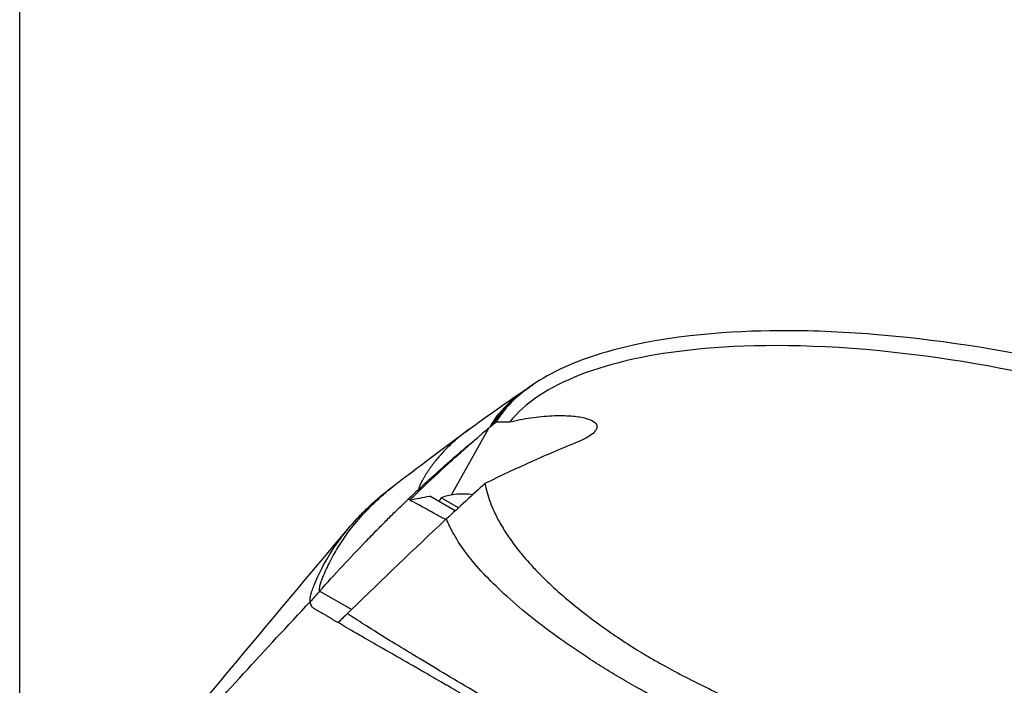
# Model space of a CAD drawing. Header units: millimetres. Extents: x 0 to 4378, y 0 to 2376.
# Tile 292 of 340: x 2647 to 2717, y 1266 to 1314. Entities that reach past the tile are written whole.
import ezdxf

# ---------------------------------------------------------------- set-up
doc = ezdxf.new("R2010")
doc.units = ezdxf.units.MM
doc.header["$LTSCALE"] = 0.2
doc.layers.add('01_Object Line', color=4, linetype='Continuous')

# ---------------------------------------------------------------- blocks, each defined once
blk = doc.blocks.new('A$C990c551b_1')
for p, q in [((-61.935, 211.322), (-61.935, 383.712)), ((-31.04, 245.996), (-28.366, 250.783)), ((-29.776, 250.697), (-29.777, 250.696)), ((-30.761, 244.868), (-32.589, 245.923)), ((-31.926, 245.54), (-31.776, 245.8)), ((-30.53, 245.081), (-31.776, 245.8)), ((-31.395, 244.28), (-31.445, 244.234)), ((-38.187, 237.801), (-40.469, 239.118)), ((-38.264, 236.345), (-38.254, 236.361)), ((-37.259, 235.761), (-37.248, 235.78)), ((-31.742, 232.601), (-31.742, 232.601)), ((-31.445, 232.43), (-31.445, 232.43))]:
    blk.add_line(p, q)
blk.add_arc((-30.248, 241.547), 4.52, 80.773, 109.76073)
for centre, major_axis, ratio, start_param, end_param in [((44.467, 180.034), (106.025, -10.65), 0.890126, 2.480443, 2.490545), ((-21.4, 239.493), (12.191, -7.007), 0.00024, 2.922838, 2.962676), ((-7.562, -0.744), (192.822, 322.541), 0.457816, 1.015805, 1.043687), ((82.408, 150.469), (-155.483, 16.112), 0.8912, 5.710317, 5.717349), ((57.486, -29.627), (208.853, 361.745), 0.577343, 1.116345, 1.118683), ((-36.252, 226.156), (-53.694, -53.45), 0.12747, 4.621939, 4.627473)]:
    blk.add_ellipse(centre, major_axis=major_axis, ratio=ratio, start_param=start_param, end_param=end_param)
for points, knots in [([(38.28, 246.091), (38.179, 246.149), (37.836, 246.344), (37.182, 246.703), (36.9, 246.855), (36.05, 247.303), (35.468, 247.598), (33.694, 248.466), (32.463, 249.026), (30.376, 249.918), (29.5, 250.279), (28.118, 250.822), (27.612, 251.016), (25.738, 251.715), (24.343, 252.201), (21.067, 253.264), (19.136, 253.834), (16.059, 254.646), (14.933, 254.924), (8.276, 256.454), (3.278, 257.152), (-3.162, 257.673), (-5.454, 257.76), (-10.833, 257.722), (-15.34, 257.477), (-21.548, 255.792), (-23.311, 255.066), (-26.13, 253.337), (-27.184, 252.334), (-27.839, 251.216)], [-11.591769, -11.591769, -11.591769, -11.591769, -11.369233, -11.369233, -11.2055, -11.2055, -10.879051, -10.879051, -10.229253, -10.229253, -9.808886, -9.808886, -9.569695, -9.569695, -8.931682, -8.931682, -8.097781, -8.097781, -7.622133, -7.622133, -5.29353, -5.29353, -3.945591, -3.945591, -1.974095, -1.974095, -0.987299, -0.987299, -0.000001, -0.000001, -0.000001, -0.000001]), ([(36.071, 245.415), (36.046, 245.429), (36.025, 245.441), (35.98, 245.467), (35.958, 245.48), (35.889, 245.519), (35.843, 245.545), (35.704, 245.624), (35.611, 245.676), (35.325, 245.836), (35.131, 245.942), (34.5, 246.283), (34.059, 246.513), (32.3, 247.402), (30.903, 248.049), (27.524, 249.498), (25.477, 250.289), (20.352, 252.073), (17.205, 253.009), (8.749, 255.103), (3.862, 255.889), (-5.811, 256.829), (-10.19, 256.745), (-16.784, 256.078), (-19.567, 255.462), (-24.096, 253.703), (-25.794, 252.572), (-26.866, 251.22)], [-6.407087, -6.407087, -6.407087, -6.407087, -6.401237, -6.401237, -6.39525, -6.39525, -6.383254, -6.383254, -6.359103, -6.359103, -6.309555, -6.309555, -6.200269, -6.200269, -5.881807, -5.881807, -5.449682, -5.449682, -4.832371, -4.832371, -3.815475, -3.815475, -2.514487, -2.514487, -1.264317, -1.264317, -0.000001, -0.000001, -0.000001, -0.000001]), ([(-25.668, 253.577), (-25.667, 253.577), (-25.666, 253.578), (-25.665, 253.579), (-25.664, 253.579), (-25.661, 253.581), (-25.659, 253.583), (-25.65, 253.589), (-25.643, 253.594), (-25.615, 253.612), (-25.595, 253.626), (-25.547, 253.659), (-25.52, 253.677), (-25.479, 253.705), (-25.466, 253.714), (-25.445, 253.727), (-25.439, 253.732), (-25.428, 253.739), (-25.425, 253.741), (-25.42, 253.745), (-25.418, 253.746), (-25.416, 253.747), (-25.416, 253.747), (-25.415, 253.748), (-25.415, 253.748), (-25.414, 253.749), (-25.414, 253.749), (-25.413, 253.749), (-25.413, 253.749), (-25.412, 253.75), (-25.412, 253.75), (-25.411, 253.75), (-25.411, 253.75), (-25.411, 253.75)], [0, 0, 0, 0, 0.00026984, 0.00026984, 0.00054641, 0.00054641, 0.00137612, 0.00137612, 0.00386525, 0.00386525, 0.01133265, 0.01133265, 0.02117276, 0.02117276, 0.02609198, 0.02609198, 0.0285512, 0.0285512, 0.02978063, 0.02978063, 0.03039525, 0.03039525, 0.03054902, 0.03054902, 0.03065374, 0.03065374, 0.03078277, 0.03078277, 0.03092307, 0.03092307, 0.03116012, 0.03116012, 0.0312194, 0.0312194, 0.0312194, 0.0312194]), ([(-28.259, 250.873), (-28.258, 250.875), (-28.257, 250.877), (-28.256, 250.879), (-28.033, 251.278), (-27.677, 251.832), (-27.021, 252.478), (-26.744, 252.75), (-26.474, 252.979), (-26.226, 253.171), (-26.022, 253.33), (-25.834, 253.464), (-25.669, 253.577)], [-0.9999921, -0.9999921, -0.9999921, -0.9999921, -0.9996333, -0.9996333, -0.9996333, -0.9375, -0.9375, -0.9375, -0.9140059, -0.9140059, -0.9140059, -0.8946699, -0.8946699, -0.8946699, -0.8946699]), ([(-26.866, 251.22), (-26.387, 251.34), (-25.874, 251.442), (-24.85, 251.591), (-24.337, 251.642), (-23.358, 251.687), (-22.89, 251.684), (-22.107, 251.624), (-21.785, 251.577), (-21.235, 251.44), (-21.016, 251.353), (-20.735, 251.16), (-20.658, 251.062), (-20.608, 250.861), (-20.628, 250.761), (-20.749, 250.545), (-20.86, 250.431), (-21.125, 250.23), (-21.265, 250.142), (-21.596, 249.965), (-21.789, 249.875), (-21.999, 249.79)], [-1.150602, -1.150602, -1.150602, -1.150602, -0.989, -0.989, -0.83662, -0.83662, -0.693755, -0.693755, -0.577855, -0.577855, -0.462354, -0.462354, -0.364163, -0.364163, -0.273382, -0.273382, -0.170776, -0.170776, -0.089061, -0.089061, -0.000001, -0.000001, -0.000001, -0.000001]), ([(-28.366, 250.783), (-28.349, 250.798), (-28.331, 250.813), (-28.295, 250.842), (-28.277, 250.857), (-28.259, 250.873)], [-0.01561538, -0.01561538, -0.01561538, -0.01561538, -0.00782326, -0.00782326, -0.00000122, -0.00000122, -0.00000122, -0.00000122]), ([(-28.259, 250.873), (-28.226, 250.901), (-28.191, 250.929), (-28.12, 250.988), (-28.084, 251.017), (-28.049, 251.046)], [-0.03068242, -0.03068242, -0.03068242, -0.03068242, -0.01518953, -0.01518953, -0.00000372, -0.00000372, -0.00000372, -0.00000372]), ([(-28.049, 251.046), (-28.015, 251.074), (-27.981, 251.102), (-27.909, 251.16), (-27.873, 251.189), (-27.839, 251.216)], [-0.02866133, -0.02866133, -0.02866133, -0.02866133, -0.01438409, -0.01438409, -0.00000101, -0.00000101, -0.00000101, -0.00000101]), ([(-27.839, 251.216), (-27.692, 251.23), (-27.536, 251.237), (-27.21, 251.239), (-27.041, 251.233), (-26.866, 251.22)], [-0.1210449, -0.1210449, -0.1210449, -0.1210449, -0.0602153, -0.0602153, -0.000001, -0.000001, -0.000001, -0.000001]), ([(-34.809, 246.927), (-33.449, 247.963), (-31.921, 249.121), (-30.158, 250.418), (-29.968, 250.557), (-29.777, 250.696)], [0, 0, 0, 0, 0.6160874, 0.6160874, 0.6892324, 0.6892324, 0.6892324, 0.6892324]), ([(-29.777, 250.696), (-29.817, 250.667), (-29.969, 250.555), (-30.244, 250.344), (-30.592, 250.06), (-30.941, 249.754), (-31.271, 249.443), (-31.585, 249.124), (-31.881, 248.8), (-32.113, 248.524), (-32.29, 248.3), (-32.418, 248.13), (-32.542, 247.959), (-32.662, 247.786), (-32.777, 247.612), (-32.87, 247.465), (-32.941, 247.347), (-32.994, 247.258), (-33.046, 247.168), (-33.088, 247.093), (-33.121, 247.033), (-33.146, 246.988), (-33.166, 246.95), (-33.183, 246.92), (-33.195, 246.897), (-33.207, 246.874), (-33.222, 246.844), (-33.24, 246.806), (-33.261, 246.762), (-33.28, 246.719), (-33.298, 246.676), (-33.315, 246.634), (-33.331, 246.592), (-33.344, 246.558), (-33.353, 246.53), (-33.36, 246.51), (-33.366, 246.49), (-33.372, 246.473), (-33.376, 246.459), (-33.379, 246.449), (-33.382, 246.439), (-33.384, 246.431), (-33.386, 246.424), (-33.388, 246.419), (-33.389, 246.414), (-33.391, 246.407), (-33.393, 246.4), (-33.395, 246.393), (-33.396, 246.389)], [8.420193, 8.420193, 8.420193, 8.420193, 8.449966, 8.534277, 8.63275, 8.731252, 8.829798, 8.928412, 9.027112, 9.125918, 9.17537, 9.224855, 9.274374, 9.323933, 9.373539, 9.423193, 9.448039, 9.472896, 9.497765, 9.522647, 9.535093, 9.547542, 9.559996, 9.566228, 9.572455, 9.578684, 9.584901, 9.59735, 9.609799, 9.622249, 9.634708, 9.647168, 9.659631, 9.672093, 9.678323, 9.684553, 9.690783, 9.697011, 9.700126, 9.703241, 9.706354, 9.709468, 9.711028, 9.712586, 9.714141, 9.715692, 9.718821, 9.721849, 9.721849, 9.721849, 9.721849]), ([(-28.366, 250.783), (-28.496, 250.674), (-28.622, 250.566), (-28.825, 250.394), (-28.91, 250.321), (-28.974, 250.266), (-29.066, 250.188), (-29.172, 250.096)], [-0.481439, -0.481439, -0.481439, -0.481439, -0.2135562, -0.2135562, -0.046609, -0.046609, -0.0000371, -0.0000371, -0.0000371, -0.0000371]), ([(-33.396, 246.389), (-32.972, 246.785), (-32.544, 247.178), (-32.112, 247.568), (-31.691, 247.947), (-31.265, 248.323), (-30.835, 248.695), (-30.416, 249.058), (-29.993, 249.417), (-29.565, 249.772), (-29.435, 249.88), (-29.303, 249.988), (-29.172, 250.096)], [0, 0, 0, 0, 0.3108286, 0.3108286, 0.3108286, 0.6139155, 0.6139155, 0.6139155, 0.9095559, 0.9095559, 0.9095559, 1, 1, 1, 1]), ([(-33.3, 246.334), (-32.624, 246.98), (-31.934, 247.626), (-30.859, 248.607), (-30.47, 248.958), (-29.806, 249.545), (-29.496, 249.817), (-29.172, 250.096)], [0.000001, 0.000001, 0.000001, 0.000001, 0.3048998, 0.3048998, 0.4765692, 0.4765692, 0.5978758, 0.5978758, 0.5978758, 0.5978758]), ([(-21.999, 249.79), (-23.124, 249.333), (-24.25, 248.851), (-26.463, 247.857), (-27.547, 247.35), (-28.636, 246.821)], [0.000001, 0.000001, 0.000001, 0.000001, 0.476483, 0.476483, 0.9337115, 0.9337115, 0.9337115, 0.9337115]), ([(-40.469, 239.118), (-40.47, 239.127), (-40.471, 239.135), (-40.471, 239.143), (-40.472, 239.152), (-40.472, 239.161), (-40.473, 239.169), (-40.474, 239.187), (-40.474, 239.204), (-40.474, 239.222), (-40.475, 239.258), (-40.473, 239.294), (-40.47, 239.331), (-40.467, 239.369), (-40.463, 239.408), (-40.456, 239.448), (-40.45, 239.488), (-40.441, 239.529), (-40.43, 239.571), (-40.419, 239.614), (-40.406, 239.659), (-40.39, 239.705), (-40.386, 239.716), (-40.382, 239.728), (-40.377, 239.74), (-40.373, 239.752), (-40.369, 239.763), (-40.364, 239.775), (-40.356, 239.798), (-40.347, 239.822), (-40.338, 239.845), (-40.302, 239.941), (-40.266, 240.034), (-40.229, 240.126), (-40.066, 240.529), (-39.895, 240.897), (-39.725, 241.232), (-39.516, 241.641), (-39.308, 242.001), (-39.114, 242.312), (-38.837, 242.757), (-38.588, 243.105), (-38.394, 243.364), (-38.11, 243.745), (-37.948, 243.935), (-37.942, 243.942), (-37.622, 244.332), (-37.198, 244.815), (-36.622, 245.374), (-36.463, 245.528), (-36.292, 245.688), (-36.109, 245.854), (-35.991, 245.96), (-35.869, 246.068), (-35.74, 246.178), (-35.683, 246.227), (-35.625, 246.276), (-35.566, 246.325), (-35.381, 246.479), (-35.19, 246.633), (-34.994, 246.785), (-34.933, 246.833), (-34.872, 246.88), (-34.809, 246.927)], [-1, -1, -1, -1, -0.9996299, -0.9996299, -0.9996299, -0.9992585, -0.9992585, -0.9992585, -0.9985118, -0.9985118, -0.9985118, -0.9970025, -0.9970025, -0.9970025, -0.9954711, -0.9954711, -0.9954711, -0.9939167, -0.9939167, -0.9939167, -0.9923382, -0.9923382, -0.9923382, -0.9919396, -0.9919396, -0.9919396, -0.9915395, -0.9915395, -0.9915395, -0.9907344, -0.9907344, -0.9907344, -0.9874459, -0.9874459, -0.9874459, -0.9729653, -0.9729653, -0.9729653, -0.9552462, -0.9552462, -0.9552462, -0.9299864, -0.9299864, -0.9299864, -0.8928571, -0.8928571, -0.8928571, -0.85599, -0.85599, -0.85599, -0.8457982, -0.8457982, -0.8457982, -0.8392857, -0.8392857, -0.8392857, -0.8355115, -0.8355115, -0.8355115, -0.8235942, -0.8235942, -0.8235942, -0.8198918, -0.8198918, -0.8198918, -0.8198918]), ([(-28.636, 246.821), (-29.097, 246.399), (-29.557, 245.977), (-30.477, 245.13), (-30.936, 244.705), (-31.395, 244.28)], [0.000001, 0.000001, 0.000001, 0.000001, 0.2015129, 0.2015129, 0.4030424, 0.4030424, 0.4030424, 0.4030424]), ([(-28.636, 246.821), (-28.558, 246.392), (-28.437, 245.956), (-28.112, 245.076), (-27.909, 244.631), (-27.507, 243.887), (-27.33, 243.59), (-26.885, 242.905), (-26.606, 242.515), (-26.003, 241.748), (-25.683, 241.37), (-25.131, 240.766), (-24.915, 240.538), (-24.485, 240.103), (-24.273, 239.895), (-23.624, 239.281), (-23.166, 238.874), (-22.303, 238.148), (-21.907, 237.828), (-21.187, 237.272), (-20.87, 237.035), (-20.149, 236.51), (-19.736, 236.22), (-18.866, 235.631), (-18.399, 235.326), (-17.704, 234.891), (-17.499, 234.765), (-17.039, 234.488), (-16.786, 234.339), (-16.282, 234.049), (-16.03, 233.907), (-15.552, 233.643), (-15.33, 233.522), (-14.554, 233.108), (-13.997, 232.821), (-12.902, 232.277), (-12.354, 232.013), (-11.354, 231.544), (-10.898, 231.335), (-9.814, 230.85), (-9.182, 230.576), (-7.727, 229.965), (-6.9, 229.63), (-5.631, 229.137), (-5.196, 228.972), (-4.278, 228.63), (-3.794, 228.454), (-2.497, 227.993), (-1.674, 227.711), (0.024, 227.153), (0.9, 226.877), (2.463, 226.407), (3.148, 226.207), (4.886, 225.72), (5.942, 225.439), (8.073, 224.907), (9.149, 224.655), (10.224, 224.42)], [0.000001, 0.000001, 0.000001, 0.000001, 0.329785, 0.329785, 0.655784, 0.655784, 0.869551, 0.869551, 1.1471, 1.1471, 1.413768, 1.413768, 1.572185, 1.572185, 1.716378, 1.716378, 1.998218, 1.998218, 2.220261, 2.220261, 2.38565, 2.38565, 2.586481, 2.586481, 2.797354, 2.797354, 2.890721, 2.890721, 2.998917, 2.998917, 3.102407, 3.102407, 3.193729, 3.193729, 3.404829, 3.404829, 3.606578, 3.606578, 3.771982, 3.771982, 3.995205, 3.995205, 4.278205, 4.278205, 4.423595, 4.423595, 4.583388, 4.583388, 4.852579, 4.852579, 5.133194, 5.133194, 5.349319, 5.349319, 5.678864, 5.678864, 6.012538, 6.012538, 6.012538, 6.012538]), ([(-41.144, 238.358), (-41.144, 238.359), (-41.145, 238.37), (-41.148, 238.394), (-41.149, 238.404), (-41.15, 238.416), (-41.15, 238.43), (-41.152, 238.45), (-41.153, 238.475), (-41.153, 238.505), (-41.153, 238.547), (-41.151, 238.599), (-41.143, 238.664), (-41.137, 238.714), (-41.128, 238.771), (-41.111, 238.838), (-41.104, 238.867), (-41.095, 238.898), (-41.084, 238.932), (-41.079, 238.948), (-41.074, 238.964), (-41.068, 238.981), (-41.062, 238.998), (-41.056, 239.014), (-41.05, 239.031), (-40.971, 239.251), (-40.871, 239.516), (-40.74, 239.824), (-40.554, 240.258), (-40.308, 240.778), (-39.966, 241.374), (-39.703, 241.831), (-39.383, 242.333), (-38.983, 242.872), (-38.646, 243.327), (-38.253, 243.809), (-37.786, 244.311), (-37.575, 244.539), (-37.349, 244.771), (-37.106, 245.006), (-36.876, 245.229), (-36.631, 245.455), (-36.37, 245.683), (-36.121, 245.9), (-35.856, 246.119), (-35.576, 246.341), (-35.467, 246.426), (-35.356, 246.513), (-35.242, 246.599)], [0, 0, 0, 0, 0.016049, 0.016049, 0.016049, 0.0228099, 0.0228099, 0.0228099, 0.0323716, 0.0323716, 0.0323716, 0.0458943, 0.0458943, 0.0458943, 0.0562708, 0.0562708, 0.0562708, 0.0608015, 0.0608015, 0.0608015, 0.0629452, 0.0629452, 0.0629452, 0.0650186, 0.0650186, 0.0650186, 0.0920645, 0.0920645, 0.0920645, 0.1303134, 0.1303134, 0.1303134, 0.1596628, 0.1596628, 0.1596628, 0.1844055, 0.1844055, 0.1844055, 0.1956083, 0.1956083, 0.1956083, 0.2062043, 0.2062043, 0.2062043, 0.2162824, 0.2162824, 0.2162824, 0.220201, 0.220201, 0.220201, 0.220201]), ([(-34.021, 245.639), (-33.904, 245.752), (-33.781, 245.872), (-33.541, 246.103), (-33.419, 246.22), (-33.3, 246.334)], [0.0000204, 0.0000204, 0.0000204, 0.0000204, 0.0529294, 0.0529294, 0.1060918, 0.1060918, 0.1060918, 0.1060918]), ([(-34.021, 245.639), (-33.783, 245.686), (-33.543, 245.734), (-33.067, 245.828), (-32.827, 245.876), (-32.589, 245.923)], [0.0000193, 0.0000193, 0.0000193, 0.0000193, 0.1074008, 0.1074008, 0.2148844, 0.2148844, 0.2148844, 0.2148844]), ([(-40.469, 239.118), (-39.396, 240.318), (-38.3, 241.5), (-37.178, 242.662), (-36.897, 242.952), (-36.615, 243.241), (-36.331, 243.529), (-36.264, 243.596), (-36.197, 243.664), (-36.13, 243.731), (-35.912, 243.951), (-35.693, 244.171), (-35.474, 244.388), (-35.33, 244.529), (-35.181, 244.677), (-35.043, 244.812), (-35.002, 244.852), (-34.961, 244.892), (-34.918, 244.934), (-34.814, 245.035), (-34.701, 245.145), (-34.568, 245.273), (-34.474, 245.364), (-34.375, 245.46), (-34.277, 245.554), (-34.226, 245.602), (-34.176, 245.651), (-34.125, 245.699)], [-1, -1, -1, -1, -0.457878, -0.457878, -0.457878, -0.322347, -0.322347, -0.322347, -0.290547, -0.290547, -0.290547, -0.186816, -0.186816, -0.186816, -0.119051, -0.119051, -0.119051, -0.099148, -0.099148, -0.099148, -0.051286, -0.051286, -0.051286, -0.017403, -0.017403, -0.017403, 0, 0, 0, 0]), ([(-31.459, 244.241), (-31.509, 244.268), (-31.559, 244.295), (-31.625, 244.331), (-31.642, 244.34), (-31.679, 244.359), (-31.701, 244.371), (-31.753, 244.399), (-31.782, 244.415), (-31.849, 244.451), (-31.89, 244.473), (-31.975, 244.519), (-32.025, 244.547), (-32.14, 244.61), (-32.207, 244.646), (-32.357, 244.728), (-32.443, 244.775), (-32.635, 244.881), (-32.748, 244.943), (-33.65, 245.442), (-33.977, 245.613), (-34.021, 245.639)], [0.000001, 0.000001, 0.000001, 0.000001, 0.042923, 0.042923, 0.057239, 0.057239, 0.074768, 0.074768, 0.097084, 0.097084, 0.12756, 0.12756, 0.171772, 0.171772, 0.230397, 0.230397, 0.309515, 0.309515, 0.411443, 0.411443, 1.150961, 1.150961, 1.150961, 1.150961]), ([(-31.445, 244.234), (-31.447, 244.235), (-31.449, 244.236), (-31.454, 244.239), (-31.456, 244.24), (-31.459, 244.241)], [0.000001, 0.000001, 0.000001, 0.000001, 0.002017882, 0.002017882, 0.004034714, 0.004034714, 0.004034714, 0.004034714]), ([(7.511, 221.747), (7.437, 221.77), (7.363, 221.792), (7.289, 221.815), (7.215, 221.837), (7.141, 221.86), (7.067, 221.883), (6.918, 221.928), (6.771, 221.974), (6.623, 222.019), (6.327, 222.111), (6.031, 222.204), (5.736, 222.298), (5.145, 222.485), (4.556, 222.676), (3.968, 222.871), (2.793, 223.26), (1.624, 223.664), (0.466, 224.08), (-0.692, 224.497), (-1.839, 224.926), (-2.972, 225.367), (-4.106, 225.807), (-5.224, 226.259), (-6.326, 226.72), (-7.427, 227.181), (-8.51, 227.652), (-9.571, 228.13), (-10.633, 228.609), (-11.673, 229.095), (-12.688, 229.587), (-13.195, 229.833), (-13.697, 230.081), (-14.191, 230.329), (-14.686, 230.578), (-15.173, 230.829), (-15.653, 231.08), (-16.133, 231.332), (-16.606, 231.584), (-17.069, 231.838), (-17.301, 231.966), (-17.531, 232.093), (-17.758, 232.221), (-17.985, 232.348), (-18.208, 232.476), (-18.429, 232.603), (-18.65, 232.731), (-18.869, 232.859), (-19.084, 232.987), (-19.299, 233.115), (-19.512, 233.244), (-19.722, 233.372), (-20.142, 233.629), (-20.551, 233.887), (-20.951, 234.144), (-21.35, 234.402), (-21.74, 234.659), (-22.119, 234.916), (-22.499, 235.174), (-22.869, 235.431), (-23.229, 235.687), (-23.948, 236.2), (-24.629, 236.711), (-25.267, 237.218), (-25.905, 237.725), (-26.501, 238.228), (-27.052, 238.725), (-27.603, 239.222), (-28.11, 239.714), (-28.569, 240.197), (-29.029, 240.681), (-29.442, 241.157), (-29.806, 241.623), (-30.171, 242.09), (-30.487, 242.547), (-30.753, 242.993), (-30.886, 243.216), (-31.007, 243.436), (-31.115, 243.653), (-31.169, 243.762), (-31.22, 243.869), (-31.268, 243.976), (-31.292, 244.03), (-31.315, 244.083), (-31.337, 244.136), (-31.348, 244.163), (-31.359, 244.19), (-31.37, 244.216), (-31.378, 244.237), (-31.387, 244.258), (-31.395, 244.28)], [0, 0, 0, 0, 0.003914, 0.003914, 0.003914, 0.007828, 0.007828, 0.007828, 0.015656, 0.015656, 0.015656, 0.031312, 0.031312, 0.031312, 0.062623, 0.062623, 0.062623, 0.125247, 0.125247, 0.125247, 0.18787, 0.18787, 0.18787, 0.250493, 0.250493, 0.250493, 0.313116, 0.313116, 0.313116, 0.37574, 0.37574, 0.37574, 0.407051, 0.407051, 0.407051, 0.438363, 0.438363, 0.438363, 0.469675, 0.469675, 0.469675, 0.485368, 0.485368, 0.485368, 0.500986, 0.500986, 0.500986, 0.516605, 0.516605, 0.516605, 0.532223, 0.532223, 0.532223, 0.56346, 0.56346, 0.56346, 0.594697, 0.594697, 0.594697, 0.625934, 0.625934, 0.625934, 0.688408, 0.688408, 0.688408, 0.750881, 0.750881, 0.750881, 0.813355, 0.813355, 0.813355, 0.875829, 0.875829, 0.875829, 0.938303, 0.938303, 0.938303, 0.969539, 0.969539, 0.969539, 0.985158, 0.985158, 0.985158, 0.992967, 0.992967, 0.992967, 0.996872, 0.996872, 0.996872, 1, 1, 1, 1]), ([(-39.139, 236.872), (-39.142, 236.874), (-39.145, 236.875), (-39.148, 236.876), (-39.157, 236.88), (-39.165, 236.883), (-39.174, 236.887), (-39.207, 236.901), (-39.239, 236.916), (-39.271, 236.932), (-39.297, 236.945), (-39.322, 236.958), (-39.347, 236.972), (-39.352, 236.975), (-39.357, 236.977), (-39.362, 236.98), (-39.41, 237.007), (-39.465, 237.041), (-39.527, 237.081), (-39.56, 237.103), (-39.582, 237.117), (-39.609, 237.134), (-39.634, 237.15), (-39.658, 237.166), (-39.682, 237.182), (-39.687, 237.185), (-39.691, 237.187), (-39.695, 237.19), (-39.717, 237.204), (-39.774, 237.238), (-39.863, 237.29), (-39.906, 237.314), (-39.948, 237.339), (-39.99, 237.363), (-40.053, 237.399), (-40.114, 237.435), (-40.175, 237.47), (-40.212, 237.491), (-40.249, 237.512), (-40.285, 237.534), (-40.305, 237.545), (-40.325, 237.557), (-40.345, 237.569), (-40.421, 237.612), (-40.495, 237.655), (-40.568, 237.698), (-40.636, 237.737), (-40.702, 237.776), (-40.768, 237.814), (-40.795, 237.829), (-40.819, 237.843), (-40.842, 237.857), (-40.853, 237.864), (-40.864, 237.87), (-40.875, 237.877), (-40.881, 237.88), (-40.886, 237.883), (-40.891, 237.887), (-40.897, 237.89), (-40.902, 237.893), (-40.908, 237.897), (-40.912, 237.899), (-40.915, 237.902), (-40.919, 237.905), (-40.927, 237.911), (-40.944, 237.923), (-40.966, 237.943), (-40.985, 237.962), (-41.009, 237.988), (-41.033, 238.024), (-41.042, 238.036), (-41.049, 238.048), (-41.054, 238.058), (-41.063, 238.075), (-41.069, 238.088), (-41.073, 238.097), (-41.077, 238.108), (-41.088, 238.135), (-41.099, 238.184), (-41.101, 238.192), (-41.102, 238.199), (-41.104, 238.207), (-41.11, 238.234), (-41.114, 238.257), (-41.118, 238.275), (-41.119, 238.278), (-41.12, 238.282), (-41.121, 238.286), (-41.124, 238.299), (-41.128, 238.312), (-41.131, 238.323), (-41.135, 238.336), (-41.139, 238.348), (-41.144, 238.358)], [0, 0, 0, 0, 0.0029676, 0.0029676, 0.0029676, 0.0116446, 0.0116446, 0.0116446, 0.0450204, 0.0450204, 0.0450204, 0.0714286, 0.0714286, 0.0714286, 0.0780665, 0.0780665, 0.0780665, 0.1428234, 0.1428234, 0.1428234, 0.1773986, 0.1773986, 0.1773986, 0.2087506, 0.2087506, 0.2087506, 0.2142857, 0.2142857, 0.2142857, 0.2857143, 0.2857143, 0.2857143, 0.3405637, 0.3405637, 0.3405637, 0.4223453, 0.4223453, 0.4223453, 0.4723638, 0.4723638, 0.4723638, 0.5, 0.5, 0.5, 0.6041658, 0.6041658, 0.6041658, 0.7, 0.7, 0.7, 0.7324397, 0.7324397, 0.7324397, 0.7492117, 0.7492117, 0.7492117, 0.7582038, 0.7582038, 0.7582038, 0.7676874, 0.7676874, 0.7676874, 0.775, 0.775, 0.775, 0.8140665, 0.8140665, 0.8140665, 0.85, 0.85, 0.85, 0.8644279, 0.8644279, 0.8644279, 0.8875, 0.8875, 0.8875, 0.925, 0.925, 0.925, 0.932909, 0.932909, 0.932909, 0.9625, 0.9625, 0.9625, 0.9669116, 0.9669116, 0.9669116, 0.9827559, 0.9827559, 0.9827559, 1, 1, 1, 1]), ([(0.52, 215.067), (0.454, 215.104), (0.387, 215.14), (0.321, 215.176), (0.254, 215.213), (0.188, 215.249), (0.121, 215.286), (-0.011, 215.359), (-0.144, 215.432), (-0.277, 215.505), (-0.543, 215.651), (-0.808, 215.797), (-1.074, 215.943), (-1.605, 216.234), (-2.135, 216.526), (-2.664, 216.817), (-3.722, 217.399), (-4.777, 217.98), (-5.824, 218.558), (-6.871, 219.136), (-7.91, 219.711), (-8.94, 220.282), (-9.969, 220.853), (-10.988, 221.42), (-11.994, 221.981), (-13, 222.542), (-13.993, 223.098), (-14.97, 223.647), (-15.947, 224.196), (-16.909, 224.738), (-17.853, 225.272), (-18.325, 225.54), (-18.792, 225.805), (-19.255, 226.068), (-19.717, 226.331), (-20.175, 226.591), (-20.628, 226.85), (-21.08, 227.108), (-21.528, 227.365), (-21.97, 227.618), (-22.191, 227.746), (-22.411, 227.872), (-22.63, 227.998), (-22.848, 228.123), (-23.064, 228.248), (-23.279, 228.372), (-23.494, 228.496), (-23.707, 228.62), (-23.919, 228.743), (-24.131, 228.865), (-24.342, 228.987), (-24.551, 229.109), (-24.969, 229.352), (-25.381, 229.591), (-25.787, 229.828), (-26.193, 230.065), (-26.593, 230.298), (-26.986, 230.529), (-27.379, 230.759), (-27.766, 230.986), (-28.147, 231.21), (-28.907, 231.657), (-29.641, 232.091), (-30.346, 232.51), (-31.051, 232.929), (-31.727, 233.333), (-32.372, 233.72), (-33.017, 234.108), (-33.63, 234.479), (-34.21, 234.832), (-34.791, 235.185), (-35.337, 235.521), (-35.848, 235.838), (-36.36, 236.155), (-36.836, 236.453), (-37.276, 236.731), (-37.496, 236.871), (-37.707, 237.005), (-37.909, 237.135), (-38.01, 237.2), (-38.108, 237.263), (-38.205, 237.326), (-38.253, 237.357), (-38.3, 237.388), (-38.347, 237.418), (-38.371, 237.434), (-38.394, 237.449), (-38.417, 237.464), (-38.441, 237.479), (-38.464, 237.494), (-38.487, 237.509)], [0, 0, 0, 0, 0.0039109, 0.0039109, 0.0039109, 0.0078218, 0.0078218, 0.0078218, 0.0156437, 0.0156437, 0.0156437, 0.0312874, 0.0312874, 0.0312874, 0.0625747, 0.0625747, 0.0625747, 0.1251494, 0.1251494, 0.1251494, 0.1877242, 0.1877242, 0.1877242, 0.2502989, 0.2502989, 0.2502989, 0.3128736, 0.3128736, 0.3128736, 0.3754483, 0.3754483, 0.3754483, 0.4067357, 0.4067357, 0.4067357, 0.4380231, 0.4380231, 0.4380231, 0.4693104, 0.4693104, 0.4693104, 0.4849915, 0.4849915, 0.4849915, 0.5005978, 0.5005978, 0.5005978, 0.5162041, 0.5162041, 0.5162041, 0.5318104, 0.5318104, 0.5318104, 0.5630231, 0.5630231, 0.5630231, 0.5942357, 0.5942357, 0.5942357, 0.6254483, 0.6254483, 0.6254483, 0.6878736, 0.6878736, 0.6878736, 0.7502989, 0.7502989, 0.7502989, 0.8127242, 0.8127242, 0.8127242, 0.8751494, 0.8751494, 0.8751494, 0.9375747, 0.9375747, 0.9375747, 0.9687874, 0.9687874, 0.9687874, 0.9843937, 0.9843937, 0.9843937, 0.9921968, 0.9921968, 0.9921968, 0.9960984, 0.9960984, 0.9960984, 1, 1, 1, 1]), ([(-0.183, 214.381), (-0.244, 214.416), (-0.304, 214.451), (-0.365, 214.486), (-0.451, 214.535), (-0.537, 214.585), (-0.623, 214.635), (-2, 215.428), (-3.373, 216.221), (-4.737, 217.008), (-5.313, 217.341), (-5.887, 217.673), (-6.459, 218.003), (-6.84, 218.224), (-7.206, 218.435), (-7.556, 218.638), (-7.992, 218.89), (-8.404, 219.128), (-8.792, 219.352), (-10.511, 220.346), (-11.758, 221.067), (-12.563, 221.532), (-12.625, 221.568), (-12.688, 221.604), (-12.751, 221.64), (-13.86, 222.281), (-15.146, 223.023), (-16.582, 223.852), (-17.157, 224.183), (-17.755, 224.529), (-18.376, 224.886), (-18.397, 224.899), (-18.418, 224.911), (-18.44, 224.923), (-19.109, 225.31), (-19.712, 225.657), (-20.253, 225.97), (-21.399, 226.631), (-22.266, 227.131), (-22.884, 227.487), (-23.257, 227.703), (-23.539, 227.866), (-23.734, 227.978), (-23.748, 227.986), (-23.763, 227.995), (-23.776, 228.003), (-24.049, 228.16), (-24.313, 228.312), (-24.57, 228.46), (-24.853, 228.624), (-25.127, 228.782), (-25.391, 228.935), (-25.966, 229.266), (-26.498, 229.574), (-26.991, 229.858), (-27.553, 230.183), (-28.064, 230.478), (-28.528, 230.745), (-29.085, 231.067), (-29.573, 231.349), (-30, 231.595), (-30.5, 231.884), (-30.916, 232.124), (-31.256, 232.321), (-31.306, 232.349), (-31.354, 232.378), (-31.403, 232.405), (-31.949, 232.721), (-32.388, 232.974), (-32.732, 233.173), (-33.187, 233.435), (-33.48, 233.604), (-33.628, 233.689), (-33.957, 233.878), (-34.487, 234.18), (-35.164, 234.566), (-35.352, 234.673), (-35.551, 234.786), (-35.76, 234.905), (-36.393, 235.265), (-36.883, 235.545), (-37.263, 235.763), (-37.391, 235.836), (-37.506, 235.903), (-37.61, 235.963), (-38.151, 236.276), (-38.603, 236.544), (-38.983, 236.777), (-39.015, 236.796), (-39.047, 236.815), (-39.078, 236.834), (-39.093, 236.844), (-39.109, 236.854), (-39.124, 236.863), (-39.129, 236.866), (-39.134, 236.869), (-39.139, 236.872)], [0, 0, 0, 0, 0.00361, 0.00361, 0.00361, 0.008721, 0.008721, 0.008721, 0.090486, 0.090486, 0.090486, 0.125, 0.125, 0.125, 0.141082, 0.141082, 0.141082, 0.161133, 0.161133, 0.161133, 0.25, 0.25, 0.25, 0.254893, 0.254893, 0.254893, 0.340688, 0.340688, 0.340688, 0.375, 0.375, 0.375, 0.375879, 0.375879, 0.375879, 0.403474, 0.403474, 0.403474, 0.461942, 0.461942, 0.461942, 0.497315, 0.497315, 0.497315, 0.5, 0.5, 0.5, 0.513913, 0.513913, 0.513913, 0.529261, 0.529261, 0.529261, 0.562572, 0.562572, 0.562572, 0.600636, 0.600636, 0.600636, 0.646363, 0.646363, 0.646363, 0.7, 0.7, 0.7, 0.702738, 0.702738, 0.702738, 0.733893, 0.733893, 0.733893, 0.775, 0.775, 0.775, 0.833716, 0.833716, 0.833716, 0.85, 0.85, 0.85, 0.906076, 0.906076, 0.906076, 0.925, 0.925, 0.925, 0.990784, 0.990784, 0.990784, 0.996291, 0.996291, 0.996291, 0.999075, 0.999075, 0.999075, 1, 1, 1, 1])]:
    blk.add_open_spline(points, degree=3, knots=knots)
for points in [[(-28.049, 251.046), (-27.475, 252.052), (-26.587, 252.957), (-25.411, 253.75)], [(-25.411, 253.75), (-25.41, 253.751), (-25.41, 253.751), (-25.409, 253.752)], [(-25.409, 253.752), (-25.324, 253.809), (-25.24, 253.866), (-25.155, 253.923)], [(-29.776, 250.697), (-28.495, 251.632), (-27.145, 252.588), (-25.781, 253.499)], [(-25.669, 253.577), (-25.635, 253.6), (-25.602, 253.622), (-25.571, 253.643)], [(-35.242, 246.599), (-35.093, 246.712), (-34.947, 246.823), (-34.802, 246.933)], [(-34.125, 245.699), (-34.091, 245.679), (-34.054, 245.656), (-34.021, 245.639)], [(-51.14, 228.404), (-46.931, 233.468), (-42.661, 238.564), (-38.33, 243.697)], [(-50.558, 228.078), (-47.504, 231.513), (-44.366, 234.94), (-41.144, 238.358)]]:
    blk.add_open_spline(points, degree=3)

msp = doc.modelspace()

# ---------------------------------------------------------------- block references
at = {"layer": '01_Object Line'}
msp.add_blockref('A$C990c551b_1', (2708.753, 1034.021), dxfattribs=at)

doc.saveas('drawing.dxf')
